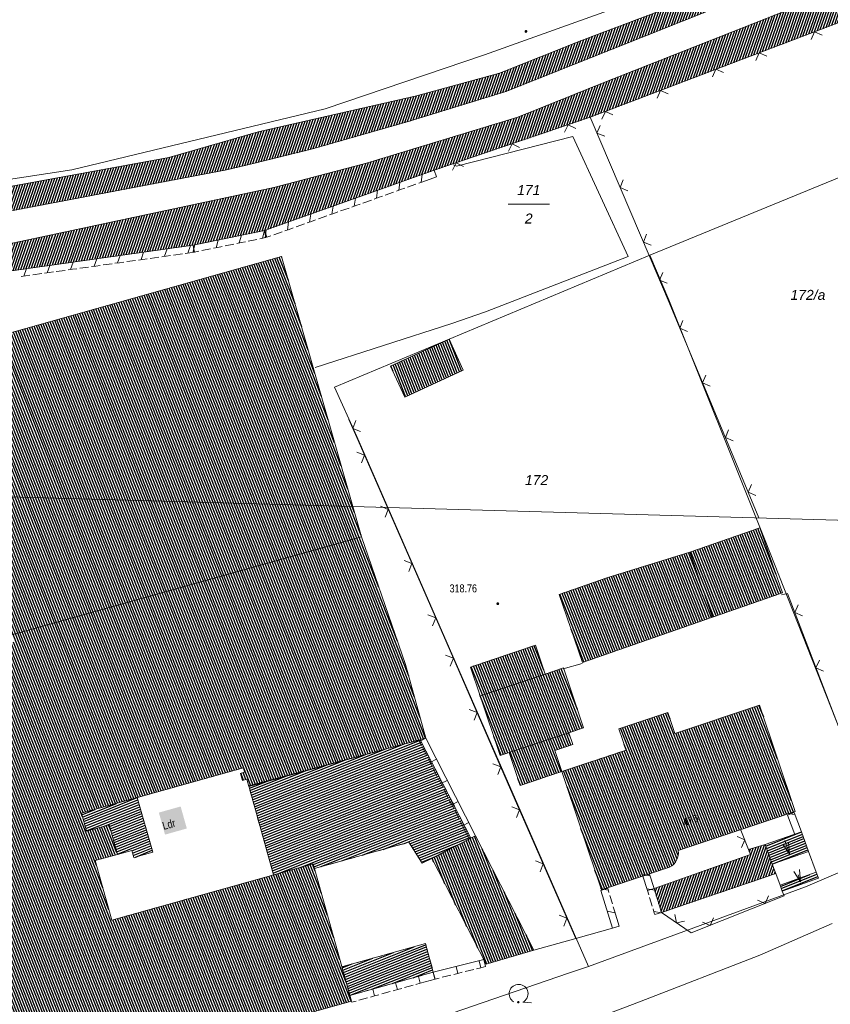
# Model space of a CAD drawing. Header units: metres. Extents: x 345144 to 348639, y 5629211 to 5635235.
# Tile 1009 of 1056: x 347490 to 347558, y 5631406 to 5631489. Entities that reach past the tile are written whole.
import ezdxf
from ezdxf.enums import TextEntityAlignment as Align

# ---------------------------------------------------------------- set-up
doc = ezdxf.new("R2010")
doc.units = ezdxf.units.M
doc.header["$MEASUREMENT"] = 0
doc.linetypes.add('4_4', pattern=[1.4, 0.7, -0.7])
for name, color, linetype in [('011 Gebäude', 7, 'Continuous'), ('011 Gebäude Ausg.', 7, 'Continuous'), ('028 Geländeform', 7, 'Continuous'), ('028 Geländeform Ausg.', 7, 'Continuous'), ('081-083 Topographie', 7, 'Continuous'), ('AX Flurstück', 7, 'Continuous'), ('AX Gebäude', 7, 'Continuous'), ('Blatt', 7, 'Continuous'), ('Definitionslinie', 7, 'Continuous'), ('Präsentationsobjekt -Text (punktförmig)', 7, 'Continuous'), ('TEXT', 7, 'Continuous')]:
    doc.layers.add(name, color=color, linetype=linetype)
doc.styles.add('ARIAL', font='arial.ttf', dxfattribs={"height": 1})
doc.styles.add('ARIALIT', font='ariali.ttf', dxfattribs={"height": 1})
pattern_1 = [(201.882352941, (0, 0), (0.074540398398, -0.185590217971), [])]
pattern_2 = [(250.9552151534, (0, 0), (0.1890527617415, -0.065261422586), [])]
pattern_3 = [(111.5294117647, (0, 0), (-0.186045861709, -0.07339575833), [])]

# ---------------------------------------------------------------- blocks, each defined once
blk = doc.blocks.new('alk_043x_nrw')
h = blk.add_hatch(color=7)
edge = h.paths.add_edge_path(flags=0)
edge.add_arc((0, 0), 1, 180, 360, ccw=False)
edge.add_arc((0, 0), 1, 0, 180, ccw=False)
blk = doc.blocks.new('alk_7100_nrwx2')
at = {"true_color": 0x2e2e2e}
h = blk.add_hatch(color=250, dxfattribs=at)
edge = h.paths.add_edge_path(flags=0)
edge.add_arc((0.024073, -0.597267), 0.057254, 180, 360, ccw=False)
edge.add_arc((0.024073, -0.597267), 0.057255, 0, 180, ccw=False)
at = {"color": 250, "lineweight": 5, "true_color": 0x2e2e2e, "flags": 128}
blk.add_lwpolyline([(0.349382, -0.597267), (1, -0.597267)], dxfattribs=at)
at = {"color": 250, "lineweight": 5, "true_color": 0x2e2e2e}
for centre, radius, start, end in [((0.024073, 0.012362), 0.690995, -61.91481688, -118.08518312), ((0.024073, -0.597267), 0.057255, 0, 180), ((0.024073, -0.597267), 0.057254, 180, 0)]:
    blk.add_arc(centre, radius, start, end, dxfattribs=at)

msp = doc.modelspace()

# ---------------------------------------------------------------- hatches: boundary and pattern name
at = {"layer": '011 Gebäude', "true_color": 0x8f8f8f}
h = msp.add_hatch(dxfattribs=at)
h.set_pattern_fill('_USER', color=252, scale=0.2, angle=201.88235294, style=0, pattern_type=0)
h.set_pattern_definition(pattern_1)
h.paths.add_polyline_path([(347527.77, 5631420.098), (347524.456, 5631418.386), (347524.456, 5631418.386), (347523.65, 5631417.97), (347523.65, 5631417.97), (347522.537, 5631419.745), (347522.537, 5631419.745), (347514.573, 5631417.533), (347514.573, 5631417.533), (347514.461, 5631417.934), (347514.461, 5631417.934), (347511.106, 5631416.994), (347511.106, 5631416.994), (347509.001, 5631424.506), (347509.001, 5631424.506), (347523.479, 5631428.408), (347523.479, 5631428.408)], flags=0)
h = msp.add_hatch(dxfattribs=at)
h.set_pattern_fill('_USER', color=252, scale=0.2, angle=201.88235294, style=0, pattern_type=0)
h.set_pattern_definition(pattern_1)
h.paths.add_polyline_path([(347499.595, 5631423.525), (347500.906, 5631418.901), (347500.906, 5631418.901), (347499.302, 5631418.452), (347499.302, 5631418.452), (347499.131, 5631419.064), (347499.131, 5631419.064), (347497.918, 5631418.724), (347497.918, 5631418.724), (347497.216, 5631421.23), (347497.216, 5631421.23), (347495.298, 5631420.693), (347495.298, 5631420.693), (347494.877, 5631422.192), (347494.877, 5631422.192)], flags=0)
h = msp.add_hatch(dxfattribs=at)
h.set_pattern_fill('_USER', color=252, scale=0.2, angle=201.88235294, style=0, pattern_type=0)
h.set_pattern_definition(pattern_1)
h.paths.add_polyline_path([(347556.274, 5631418.956), (347553.206, 5631417.893), (347553.206, 5631417.893), (347552.627, 5631419.563), (347552.627, 5631419.563), (347555.696, 5631420.626), (347555.696, 5631420.626)], flags=0)
h = msp.add_hatch(dxfattribs=at)
h.set_pattern_fill('_USER', color=252, scale=0.2, angle=201.88235294, style=0, pattern_type=0)
h.set_pattern_definition(pattern_1)
h.paths.add_polyline_path([(347553.878, 5631416.118), (347556.934, 5631417.212), (347556.934, 5631417.212), (347557.114, 5631416.709), (347557.114, 5631416.709), (347554.058, 5631415.616), (347554.058, 5631415.616)], flags=0)
h = msp.add_hatch(dxfattribs=at)
h.set_pattern_fill('_USER', color=252, scale=0.2, angle=201.88235294, style=0, pattern_type=0)
h.set_pattern_definition(pattern_1)
h.paths.add_polyline_path([(347516.879, 5631409.23), (347523.921, 5631411.186), (347523.921, 5631411.186), (347524.591, 5631408.776), (347524.591, 5631408.776), (347517.549, 5631406.82), (347517.549, 5631406.82)], flags=0)
at = {"layer": '028 Geländeform', "true_color": 0xb27500}
h = msp.add_hatch(dxfattribs=at)
h.set_pattern_fill('_USER', color=44, scale=0.2, angle=250.95521515, style=0, pattern_type=0)
h.set_pattern_definition(pattern_2)
h.paths.add_polyline_path([(347557.221, 5631493.715), (347530.721, 5631483.127), (347530.721, 5631483.127), (347522.395, 5631480.579), (347522.395, 5631480.579), (347514.386, 5631478.293), (347514.386, 5631478.293), (347509.261, 5631477.041), (347509.261, 5631477.041), (347507.138, 5631476.522), (347507.138, 5631476.522), (347471.346, 5631469.719), (347471.346, 5631469.719), (347469.64, 5631469.395), (347469.64, 5631469.395), (347469.137, 5631471.289), (347469.137, 5631471.289), (347469.074, 5631471.524), (347469.074, 5631471.524), (347469.407, 5631471.585), (347469.407, 5631471.585), (347469.5, 5631471.601), (347469.5, 5631471.601), (347484.179, 5631474.268), (347484.179, 5631474.268), (347484.187, 5631474.27), (347484.187, 5631474.27), (347502.245, 5631477.551), (347502.245, 5631477.551), (347509.811, 5631479.728), (347509.811, 5631479.728), (347523.176, 5631482.774), (347523.176, 5631482.774), (347530.177, 5631484.673), (347530.177, 5631484.673), (347537.115, 5631487.451), (347537.115, 5631487.451), (347551.074, 5631492.727), (347551.074, 5631492.727), (347556.668, 5631495.043), (347556.668, 5631495.043), (347571.092, 5631501.014), (347571.092, 5631501.014), (347571.739, 5631499.678), (347571.739, 5631499.678)], flags=0)
h = msp.add_hatch(dxfattribs=at)
h.set_pattern_fill('_USER', color=44, scale=0.2, angle=250.95521515, style=0, pattern_type=0)
h.set_pattern_definition(pattern_2)
h.paths.add_polyline_path([(347567.265, 5631492.63), (347559.15, 5631489.079), (347559.15, 5631489.079), (347549.737, 5631485.501), (347549.737, 5631485.501), (347537.847, 5631480.954), (347537.847, 5631480.954), (347524.653, 5631476.488), (347524.653, 5631476.488), (347510.326, 5631471.388), (347510.326, 5631471.388), (347504.316, 5631470.166), (347504.316, 5631470.166), (347476.212, 5631466.201), (347476.212, 5631466.201), (347473.559, 5631465.864), (347473.559, 5631465.864), (347470.44, 5631466.039), (347470.44, 5631466.039), (347470.313, 5631466.046), (347470.313, 5631466.046), (347470.251, 5631466.05), (347470.251, 5631466.05), (347470.211, 5631467.302), (347470.211, 5631467.302), (347472.674, 5631467.695), (347472.674, 5631467.695), (347488.771, 5631470.259), (347488.771, 5631470.259), (347511.136, 5631475.038), (347511.136, 5631475.038), (347518.957, 5631477.079), (347518.957, 5631477.079), (347531.721, 5631480.956), (347531.721, 5631480.956), (347538.782, 5631483.81), (347538.782, 5631483.81), (347556.643, 5631490.881), (347556.643, 5631490.881), (347558.145, 5631491.492), (347558.145, 5631491.492), (347572.811, 5631497.465), (347572.811, 5631497.465), (347573.743, 5631495.545), (347573.743, 5631495.545), (347573.418, 5631495.398), (347573.418, 5631495.398)], flags=0)
h = msp.add_hatch(dxfattribs=at)
h.set_pattern_fill('_USER', color=44, scale=0.2, angle=250.95521515, style=0, pattern_type=0)
h.set_pattern_definition(pattern_2)
h.paths.add_polyline_path([(347543.244, 5631415.848), (347551.375, 5631418.72), (347551.375, 5631418.72), (347551.222, 5631419.127), (347551.222, 5631419.127), (347552.627, 5631419.563), (347552.627, 5631419.563), (347553.206, 5631417.893), (347553.206, 5631417.893), (347553.512, 5631417.116), (347553.512, 5631417.116), (347543.866, 5631413.819), (347543.866, 5631413.819)], flags=0)
at = {"layer": 'AX Gebäude', "true_color": 0x4f4f4f}
h = msp.add_hatch(dxfattribs=at)
h.set_pattern_fill('_USER', color=251, scale=0.2, angle=111.52941176, style=0, pattern_type=0)
h.set_pattern_definition(pattern_3)
h.paths.add_polyline_path([(347482.359, 5631460.916), (347511.784, 5631469.197), (347518.518, 5631445.538), (347488.992, 5631437.251)], flags=0)
h = msp.add_hatch(dxfattribs=at)
h.set_pattern_fill('_USER', color=251, scale=0.2, angle=111.52941176, style=0, pattern_type=0)
h.set_pattern_definition(pattern_3)
h.paths.add_polyline_path([(347520.983, 5631459.952), (347525.931, 5631462.219), (347527.128, 5631459.606), (347522.18, 5631457.339)], flags=0)
h = msp.add_hatch(dxfattribs=at)
h.set_pattern_fill('_USER', color=251, scale=0.2, angle=111.52941176, style=0, pattern_type=0)
h.set_pattern_definition(pattern_3)
h.paths.add_polyline_path([(347546.267, 5631444.235), (347552.174, 5631446.287), (347554.08, 5631440.8), (347548.173, 5631438.748)], flags=0)
h = msp.add_hatch(dxfattribs=at)
h.set_pattern_fill('_USER', color=251, scale=0.2, angle=111.52941176, style=0, pattern_type=0)
h.set_pattern_definition(pattern_3)
h.paths.add_polyline_path([(347488.992, 5631437.251), (347518.518, 5631445.538), (347522.255, 5631434.769), (347523.953, 5631428.536), (347509.011, 5631424.465), (347508.845, 5631425.074), (347508.48, 5631424.974), (347508.318, 5631425.564), (347508.656, 5631425.658), (347508.551, 5631426.037), (347494.871, 5631422.215), (347495.296, 5631420.693), (347497.216, 5631421.23), (347497.917, 5631418.724), (347496.038, 5631418.199), (347497.443, 5631413.172), (347514.445, 5631417.924), (347517.687, 5631406.326), (347506.433, 5631403.181), (347506.525, 5631402.852), (347502.672, 5631401.782), (347502.633, 5631401.925), (347488.2, 5631398.037), (347478.612, 5631433.63), (347489.188, 5631436.653)], flags=0)
h = msp.add_hatch(dxfattribs=at)
h.set_pattern_fill('_USER', color=251, scale=0.2, angle=111.52941176, style=0, pattern_type=0)
h.set_pattern_definition(pattern_3)
h.paths.add_polyline_path([(347548.173, 5631438.748), (347537.2, 5631434.936), (347535.207, 5631440.672), (347539.244, 5631442.074), (347546.267, 5631444.235)], flags=0)
h = msp.add_hatch(dxfattribs=at)
h.set_pattern_fill('_USER', color=251, scale=0.2, angle=111.52941176, style=0, pattern_type=0)
h.set_pattern_definition(pattern_3)
h.paths.add_polyline_path([(347528.547, 5631432.119), (347527.738, 5631434.544), (347533.236, 5631436.378), (347534.045, 5631433.953)], flags=0)
h = msp.add_hatch(dxfattribs=at)
h.set_pattern_fill('_USER', color=251, scale=0.2, angle=111.52941176, style=0, pattern_type=0)
h.set_pattern_definition(pattern_3)
h.paths.add_polyline_path([(347528.547, 5631432.119), (347534.045, 5631433.953), (347535.582, 5631434.466), (347537.269, 5631429.408), (347536.037, 5631428.998), (347531.009, 5631427.321), (347530.234, 5631427.062)], flags=0)
h = msp.add_hatch(dxfattribs=at)
h.set_pattern_fill('_USER', color=251, scale=0.2, angle=111.52941176, style=0, pattern_type=0)
h.set_pattern_definition(pattern_3)
edge = h.paths.add_edge_path(flags=0)
edge.add_arc((347543.986, 5631418.831), 1.300909, -64.36058216, 9.78091039, ccw=False)
edge.add_line((347544.549, 5631417.658), (347538.786, 5631415.736))
edge.add_line((347538.786, 5631415.736), (347535.454, 5631425.728))
edge.add_line((347535.454, 5631425.728), (347540.869, 5631427.534))
edge.add_line((347540.869, 5631427.534), (347540.271, 5631429.329))
edge.add_line((347540.271, 5631429.329), (347544.41, 5631430.709))
edge.add_line((347544.41, 5631430.709), (347545.001, 5631428.936))
edge.add_line((347545.001, 5631428.936), (347552.151, 5631431.32))
edge.add_line((347552.151, 5631431.32), (347555.144, 5631422.345))
edge.add_line((347555.144, 5631422.345), (347545.268, 5631419.052))
h = msp.add_hatch(dxfattribs=at)
h.set_pattern_fill('_USER', color=251, scale=0.2, angle=111.52941176, style=0, pattern_type=0)
h.set_pattern_definition(pattern_3)
h.paths.add_polyline_path([(347531.009, 5631427.321), (347536.037, 5631428.998), (347536.368, 5631428.006), (347534.862, 5631427.504), (347535.454, 5631425.728), (347531.932, 5631424.553)], flags=0)
h = msp.add_hatch(dxfattribs=at)
h.set_pattern_fill('_USER', color=251, scale=0.2, angle=111.52941176, style=0, pattern_type=0)
h.set_pattern_definition(pattern_3)
h.paths.add_polyline_path([(347528.146, 5631420.285), (347533.093, 5631410.643), (347529.06, 5631409.441), (347524.465, 5631418.396)], flags=0)
at = {"layer": 'TEXT', "true_color": 0xfeffff}
msp.add_hatch(color=7, dxfattribs=at).paths.add_polyline_path([(347501.937887, 5631420.392388), (347503.777823, 5631420.908678), (347503.255861, 5631422.768833), (347501.415924, 5631422.252544)], flags=0)

# ---------------------------------------------------------------- linework, layer by layer
at = {"layer": '011 Gebäude', "color": 251, "linetype": 'Continuous', "lineweight": 13, "true_color": 0x4f4f4f, "flags": 128}
for points in [[(347527.77, 5631420.098), (347524.456, 5631418.386), (347524.456, 5631418.386), (347523.65, 5631417.97), (347523.65, 5631417.97), (347522.537, 5631419.745), (347522.537, 5631419.745), (347514.573, 5631417.533), (347514.573, 5631417.533), (347514.461, 5631417.934), (347514.461, 5631417.934), (347511.106, 5631416.994), (347511.106, 5631416.994), (347509.001, 5631424.506), (347509.001, 5631424.506), (347523.479, 5631428.408), (347523.479, 5631428.408), (347527.77, 5631420.098)], [(347499.595, 5631423.525), (347500.906, 5631418.901), (347500.906, 5631418.901), (347499.302, 5631418.452), (347499.302, 5631418.452), (347499.131, 5631419.064), (347499.131, 5631419.064), (347497.918, 5631418.724), (347497.918, 5631418.724), (347497.216, 5631421.23), (347497.216, 5631421.23), (347495.298, 5631420.693), (347495.298, 5631420.693), (347494.877, 5631422.192), (347494.877, 5631422.192), (347499.595, 5631423.525)], [(347556.274, 5631418.956), (347553.206, 5631417.893), (347553.206, 5631417.893), (347552.627, 5631419.563), (347552.627, 5631419.563), (347555.696, 5631420.626), (347555.696, 5631420.626), (347556.274, 5631418.956)], [(347553.878, 5631416.118), (347556.934, 5631417.212), (347556.934, 5631417.212), (347557.114, 5631416.709), (347557.114, 5631416.709), (347554.058, 5631415.616), (347554.058, 5631415.616), (347553.878, 5631416.118)], [(347516.879, 5631409.23), (347523.921, 5631411.186), (347523.921, 5631411.186), (347524.591, 5631408.776), (347524.591, 5631408.776), (347517.549, 5631406.82), (347517.549, 5631406.82), (347516.879, 5631409.23)]]:
    msp.add_lwpolyline(points, dxfattribs=at)
at = {"layer": '011 Gebäude Ausg.', "color": 5, "linetype": 'Continuous', "lineweight": 5, "true_color": 0x0000ff, "flags": 128}
for points in [[(347554.673, 5631418.731), (347554.278, 5631419.904)], [(347554.116938, 5631419.598926), (347554.673, 5631418.731), (347554.590792, 5631419.758493)], [(347555.044148, 5631417.287338), (347555.598, 5631416.418), (347555.518407, 5631417.445699)], [(347555.598, 5631416.418), (347555.406, 5631416.993)]]:
    msp.add_lwpolyline(points, dxfattribs=at)
at = {"layer": '081-083 Topographie', "color": 7, "linetype": 'Continuous', "lineweight": 5, "flags": 128}
for points in [[(347537.847, 5631480.954), (347549.737, 5631485.501), (347549.737, 5631485.501), (347559.15, 5631489.079)], [(347524.653, 5631476.488), (347537.847, 5631480.954)], [(347537.847, 5631480.954), (347542.898, 5631469.088), (347542.898, 5631469.088), (347544.5, 5631465.318), (347544.5, 5631465.318), (347552.087, 5631447.139)], [(347526.3, 5631476.936), (347526.558, 5631476.841), (347526.558, 5631476.841), (347536.37, 5631479.331), (347536.37, 5631479.331), (347541.051, 5631469.203), (347541.051, 5631469.203), (347529.011, 5631464.529), (347529.011, 5631464.529), (347526.15, 5631463.559), (347526.15, 5631463.559), (347514.605, 5631459.844)], [(347517.468, 5631455.454), (347518.132, 5631453.933), (347518.132, 5631453.933), (347525.451, 5631437.191), (347525.451, 5631437.191), (347531.124, 5631424.213), (347531.124, 5631424.213), (347536.632, 5631411.613)], [(347554.002, 5631440.632), (347554.496, 5631440.758), (347554.496, 5631440.758), (347562.904, 5631418.884), (347562.904, 5631418.884), (347564.974, 5631419.904), (347564.974, 5631419.904), (347570.711, 5631423.431), (347570.711, 5631423.431), (347579.213, 5631428.282)], [(347535.548, 5631434.382), (347537.156, 5631434.83)], [(347523.952, 5631428.536), (347528.156, 5631420.296)], [(347550.576, 5631420.769), (347551.222, 5631419.127)], [(347556.274, 5631418.956), (347556.934, 5631417.212)], [(347553.206, 5631417.893), (347553.512, 5631417.116), (347553.512, 5631417.116), (347553.878, 5631416.118)], [(347543.866, 5631413.819), (347546.382, 5631412.094), (347546.382, 5631412.094), (347554.225, 5631415.211), (347554.225, 5631415.211), (347554.058, 5631415.616)], [(347533.092, 5631410.643), (347536.632, 5631411.613), (347536.632, 5631411.613), (347539.717, 5631412.486)], [(347517.549, 5631406.82), (347524.591, 5631408.776), (347524.591, 5631408.776), (347528.85, 5631409.835)]]:
    msp.add_lwpolyline(points, dxfattribs=at)
at = {"layer": 'AX Flurstück', "color": 8, "linetype": 'Continuous', "lineweight": 13, "true_color": 0x808080, "flags": 128}
for points in [[(347569.62, 5631583.405), (347555.667, 5631576.252), (347541.212, 5631564.879), (347535.226, 5631555.98), (347530.174, 5631545.576), (347542.853, 5631526.38), (347553.641, 5631512.787), (347554.402, 5631511.892), (347555.009, 5631510.834), (347555.775, 5631497.099), (347554.012, 5631495.242), (347528.91, 5631486.217), (347515.47, 5631481.676), (347494.08, 5631476.52), (347470.66, 5631472.959), (347468.617, 5631472.612), (347461.895, 5631496.28), (347457.184, 5631519.312), (347456.602, 5631542.623), (347478.246, 5631543.793), (347497.848, 5631544.633), (347496.911, 5631572.819), (347495.884, 5631598.028), (347511.567, 5631597.351)], [(347518.144, 5631454.016), (347537.69, 5631409.258), (347536.016, 5631408.683), (347503.747, 5631397.602), (347489.476, 5631393.302), (347477.037, 5631439.478), (347476.42, 5631441.167), (347468.617, 5631472.612), (347470.66, 5631472.959), (347494.08, 5631476.52), (347515.47, 5631481.676), (347528.91, 5631486.217), (347554.012, 5631495.242), (347555.775, 5631497.099), (347563.886, 5631477.934), (347542.876, 5631469.314), (347516.245, 5631458.163), (347518.144, 5631454.016)], [(347542.876, 5631469.314), (347563.886, 5631477.934), (347564.713, 5631475.98), (347572.089, 5631457.592), (347583.021, 5631430.342), (347573.807, 5631424.557), (347565.068, 5631419.989), (347562.99, 5631418.963), (347552.624, 5631445.222), (347544.494, 5631465.541), (347542.876, 5631469.314)], [(347556.036, 5631415.991), (347537.69, 5631409.258), (347518.144, 5631454.016), (347516.245, 5631458.163), (347542.876, 5631469.314), (347544.494, 5631465.541), (347552.624, 5631445.222), (347562.99, 5631418.963), (347561.888, 5631418.492), (347556.036, 5631415.991)], [(347503.747, 5631397.602), (347536.016, 5631408.683), (347537.69, 5631409.258), (347556.036, 5631415.991), (347561.888, 5631418.492)]]:
    msp.add_lwpolyline(points, dxfattribs=at)
at = {"layer": 'AX Gebäude', "color": 7, "linetype": 'Continuous', "lineweight": 5, "flags": 128}
for points in [[(347482.359, 5631460.916), (347511.784, 5631469.197), (347518.518, 5631445.538), (347488.992, 5631437.251), (347482.359, 5631460.916)], [(347520.983, 5631459.952), (347525.931, 5631462.219), (347527.128, 5631459.606), (347522.18, 5631457.339), (347520.983, 5631459.952)], [(347546.267, 5631444.235), (347552.174, 5631446.287), (347554.08, 5631440.8), (347548.173, 5631438.748), (347546.267, 5631444.235)], [(347488.992, 5631437.251), (347518.518, 5631445.538), (347522.255, 5631434.769), (347523.953, 5631428.536), (347509.011, 5631424.465), (347508.845, 5631425.074), (347508.48, 5631424.974), (347508.318, 5631425.564), (347508.656, 5631425.658), (347508.551, 5631426.037), (347494.871, 5631422.215), (347495.296, 5631420.693), (347497.216, 5631421.23), (347497.917, 5631418.724), (347496.038, 5631418.199), (347497.443, 5631413.172), (347514.445, 5631417.924), (347517.687, 5631406.326), (347506.433, 5631403.181)], [(347548.173, 5631438.748), (347537.2, 5631434.936), (347535.207, 5631440.672), (347539.244, 5631442.074), (347546.267, 5631444.235), (347548.173, 5631438.748)], [(347528.547, 5631432.119), (347527.738, 5631434.544), (347533.236, 5631436.378), (347534.045, 5631433.953), (347528.547, 5631432.119)], [(347528.547, 5631432.119), (347534.045, 5631433.953), (347535.582, 5631434.466), (347537.269, 5631429.408), (347536.037, 5631428.998), (347531.009, 5631427.321), (347530.234, 5631427.062), (347528.547, 5631432.119)], [(347544.549, 5631417.658), (347538.786, 5631415.736), (347535.454, 5631425.728), (347540.869, 5631427.534), (347540.271, 5631429.329), (347544.41, 5631430.709), (347545.001, 5631428.936), (347552.151, 5631431.32), (347555.144, 5631422.345), (347545.268, 5631419.052)], [(347531.009, 5631427.321), (347536.037, 5631428.998), (347536.368, 5631428.006), (347534.862, 5631427.504), (347535.454, 5631425.728), (347531.932, 5631424.553), (347531.009, 5631427.321)], [(347528.146, 5631420.285), (347533.093, 5631410.643), (347529.06, 5631409.441), (347524.465, 5631418.396), (347528.146, 5631420.285)]]:
    msp.add_lwpolyline(points, dxfattribs=at)
at = {"layer": 'AX Gebäude', "color": 7, "linetype": 'Continuous', "lineweight": 5}
msp.add_arc((347543.986, 5631418.831), 1.300909, -64.36058216, 9.78091039, dxfattribs=at)
at = {"layer": 'Blatt', "color": 205, "linetype": 'Continuous', "lineweight": 5, "true_color": 0x873099, "flags": 128}
for points in [[(347388.783, 5631451.723), (347395.821, 5631701.597), (347895.58, 5631687.521), (347888.543, 5631437.647), (347388.783, 5631451.723)], [(347381.745, 5631201.846), (347388.783, 5631451.723), (347888.543, 5631437.647), (347881.503, 5631187.771), (347381.745, 5631201.846)]]:
    msp.add_lwpolyline(points, dxfattribs=at)
at = {"layer": 'Definitionslinie', "color": 44, "linetype": 'Continuous', "lineweight": 5, "true_color": 0xb27500, "flags": 128}
for points in [[(347530.721, 5631483.127), (347557.221, 5631493.715)], [(347537.115, 5631487.451), (347551.074, 5631492.727)], [(347538.782, 5631483.81), (347556.643, 5631490.881)], [(347549.737, 5631485.501), (347559.15, 5631489.079)], [(347530.177, 5631484.673), (347537.115, 5631487.451)], [(347537.847, 5631480.954), (347549.737, 5631485.501)], [(347523.176, 5631482.774), (347530.177, 5631484.673)], [(347522.395, 5631480.579), (347530.721, 5631483.127)], [(347531.721, 5631480.956), (347538.782, 5631483.81)], [(347509.811, 5631479.728), (347523.176, 5631482.774)], [(347518.957, 5631477.079), (347531.721, 5631480.956)], [(347524.653, 5631476.488), (347537.847, 5631480.954)], [(347514.386, 5631478.293), (347522.395, 5631480.579)], [(347502.245, 5631477.551), (347509.811, 5631479.728)], [(347509.261, 5631477.041), (347514.386, 5631478.293)], [(347469.074, 5631471.524), (347469.407, 5631471.585), (347469.407, 5631471.585), (347469.5, 5631471.601), (347469.5, 5631471.601), (347484.179, 5631474.268), (347484.179, 5631474.268), (347484.187, 5631474.27), (347484.187, 5631474.27), (347502.245, 5631477.551)], [(347471.346, 5631469.719), (347507.138, 5631476.522)], [(347507.138, 5631476.522), (347509.261, 5631477.041)], [(347510.326, 5631471.388), (347524.653, 5631476.488)], [(347510.326, 5631471.388), (347524.653, 5631476.488)], [(347511.136, 5631475.038), (347518.957, 5631477.079)], [(347524.854, 5631475.923), (347524.653, 5631476.488)], [(347524.854, 5631475.923), (347524.653, 5631476.488)], [(347523.572, 5631475.466), (347523.66, 5631476.134)], [(347523.572, 5631475.466), (347523.66, 5631476.134)], [(347523.716, 5631475.518), (347524.854, 5631475.923)], [(347523.716, 5631475.518), (347524.854, 5631475.923)], [(347488.771, 5631470.259), (347511.136, 5631475.038)], [(347519.804, 5631474.125), (347519.892, 5631474.793)], [(347519.804, 5631474.125), (347519.892, 5631474.793)], [(347521.479, 5631474.722), (347521.832, 5631474.847)], [(347521.479, 5631474.722), (347521.832, 5631474.847)], [(347521.688, 5631474.795), (347521.776, 5631475.463)], [(347521.688, 5631474.795), (347521.776, 5631475.463)], [(347521.832, 5631474.847), (347522.185, 5631474.973)], [(347521.832, 5631474.847), (347522.185, 5631474.973)], [(347522.421, 5631475.057), (347523.127, 5631475.308)], [(347522.421, 5631475.057), (347523.127, 5631475.308)], [(347523.363, 5631475.392), (347523.716, 5631475.518)], [(347523.363, 5631475.392), (347523.716, 5631475.518)], [(347517.92, 5631473.454), (347518.008, 5631474.122)], [(347517.92, 5631473.454), (347518.008, 5631474.122)], [(347518.653, 5631473.715), (347519.359, 5631473.967)], [(347518.653, 5631473.715), (347519.359, 5631473.967)], [(347519.595, 5631474.051), (347519.948, 5631474.177)], [(347519.595, 5631474.051), (347519.948, 5631474.177)], [(347519.948, 5631474.177), (347520.301, 5631474.302)], [(347519.948, 5631474.177), (347520.301, 5631474.302)], [(347520.537, 5631474.386), (347521.243, 5631474.638)], [(347520.537, 5631474.386), (347521.243, 5631474.638)], [(347516.036, 5631472.783), (347516.124, 5631473.451)], [(347516.036, 5631472.783), (347516.124, 5631473.451)], [(347516.768, 5631473.045), (347517.475, 5631473.296)], [(347516.768, 5631473.045), (347517.475, 5631473.296)], [(347517.71, 5631473.38), (347518.064, 5631473.506)], [(347517.71, 5631473.38), (347518.064, 5631473.506)], [(347518.064, 5631473.506), (347518.417, 5631473.632)], [(347518.064, 5631473.506), (347518.417, 5631473.632)], [(347514.151, 5631472.112), (347514.239, 5631472.78)], [(347514.151, 5631472.112), (347514.239, 5631472.78)], [(347514.295, 5631472.164), (347514.649, 5631472.29)], [(347514.295, 5631472.164), (347514.649, 5631472.29)], [(347514.884, 5631472.374), (347515.591, 5631472.626)], [(347514.884, 5631472.374), (347515.591, 5631472.626)], [(347515.826, 5631472.709), (347516.18, 5631472.835)], [(347515.826, 5631472.709), (347516.18, 5631472.835)], [(347516.18, 5631472.835), (347516.533, 5631472.961)], [(347516.18, 5631472.835), (347516.533, 5631472.961)], [(347512.058, 5631471.368), (347512.411, 5631471.494)], [(347512.058, 5631471.368), (347512.411, 5631471.494)], [(347512.267, 5631471.442), (347512.355, 5631472.11)], [(347512.267, 5631471.442), (347512.355, 5631472.11)], [(347512.411, 5631471.494), (347512.764, 5631471.619)], [(347512.411, 5631471.494), (347512.764, 5631471.619)], [(347513, 5631471.703), (347513.707, 5631471.955)], [(347513, 5631471.703), (347513.707, 5631471.955)], [(347513.942, 5631472.039), (347514.295, 5631472.164)], [(347513.942, 5631472.039), (347514.295, 5631472.164)], [(347504.316, 5631470.166), (347510.326, 5631471.388)], [(347504.316, 5631470.166), (347510.326, 5631471.388)], [(347508.206, 5631470.345), (347508.386, 5631470.993)], [(347508.206, 5631470.345), (347508.386, 5631470.993)], [(347508.968, 5631470.5), (347509.703, 5631470.649)], [(347508.968, 5631470.5), (347509.703, 5631470.649)], [(347509.948, 5631470.699), (347510.316, 5631470.774)], [(347509.948, 5631470.699), (347510.316, 5631470.774)], [(347510.165, 5631470.744), (347510.345, 5631471.392)], [(347510.165, 5631470.744), (347510.345, 5631471.392)], [(347510.316, 5631470.774), (347510.446, 5631470.8)], [(347510.316, 5631470.774), (347510.446, 5631470.8)], [(347510.527, 5631470.823), (347510.326, 5631471.388)], [(347510.527, 5631470.823), (347510.326, 5631471.388)], [(347510.446, 5631470.8), (347510.326, 5631471.388)], [(347510.446, 5631470.8), (347510.326, 5631471.388)], [(347510.383, 5631470.771), (347510.471, 5631471.439)], [(347510.383, 5631470.771), (347510.471, 5631471.439)], [(347510.527, 5631470.823), (347510.88, 5631470.949)], [(347510.527, 5631470.823), (347510.88, 5631470.949)], [(347511.116, 5631471.033), (347511.822, 5631471.284)], [(347511.116, 5631471.033), (347511.822, 5631471.284)], [(347476.212, 5631466.201), (347504.316, 5631470.166)], [(347476.212, 5631466.201), (347504.316, 5631470.166)], [(347501.889, 5631469.218), (347502.109, 5631469.854)], [(347501.889, 5631469.218), (347502.109, 5631469.854)], [(347503.869, 5631469.498), (347504.089, 5631470.134)], [(347503.869, 5631469.498), (347504.089, 5631470.134)], [(347504.286, 5631469.548), (347504.466, 5631470.196)], [(347504.286, 5631469.548), (347504.466, 5631470.196)], [(347504.4, 5631469.572), (347504.316, 5631470.166)], [(347504.4, 5631469.572), (347504.316, 5631470.166)], [(347504.436, 5631469.578), (347504.316, 5631470.166)], [(347504.436, 5631469.578), (347504.316, 5631470.166)], [(347505.048, 5631469.703), (347505.783, 5631469.852)], [(347505.048, 5631469.703), (347505.783, 5631469.852)], [(347506.028, 5631469.902), (347506.396, 5631469.977)], [(347506.028, 5631469.902), (347506.396, 5631469.977)], [(347506.246, 5631469.947), (347506.426, 5631470.595)], [(347506.246, 5631469.947), (347506.426, 5631470.595)], [(347506.396, 5631469.977), (347506.763, 5631470.051)], [(347506.396, 5631469.977), (347506.763, 5631470.051)], [(347507.008, 5631470.101), (347507.743, 5631470.25)], [(347507.008, 5631470.101), (347507.743, 5631470.25)], [(347507.988, 5631470.3), (347508.356, 5631470.375)], [(347507.988, 5631470.3), (347508.356, 5631470.375)], [(347508.356, 5631470.375), (347508.723, 5631470.45)], [(347508.356, 5631470.375), (347508.723, 5631470.45)], [(347495.948, 5631468.38), (347496.168, 5631469.016)], [(347495.948, 5631468.38), (347496.168, 5631469.016)], [(347497.928, 5631468.659), (347498.148, 5631469.295)], [(347497.928, 5631468.659), (347498.148, 5631469.295)], [(347499.689, 5631468.907), (347500.061, 5631468.96)], [(347499.689, 5631468.907), (347500.061, 5631468.96)], [(347499.909, 5631468.939), (347500.129, 5631469.575)], [(347499.909, 5631468.939), (347500.129, 5631469.575)], [(347500.061, 5631468.96), (347500.432, 5631469.012)], [(347500.061, 5631468.96), (347500.432, 5631469.012)], [(347500.68, 5631469.047), (347501.422, 5631469.152)], [(347500.68, 5631469.047), (347501.422, 5631469.152)], [(347501.67, 5631469.187), (347502.041, 5631469.239)], [(347501.67, 5631469.187), (347502.041, 5631469.239)], [(347502.041, 5631469.239), (347502.412, 5631469.292)], [(347502.041, 5631469.239), (347502.412, 5631469.292)], [(347502.66, 5631469.327), (347503.403, 5631469.431)], [(347502.66, 5631469.327), (347503.403, 5631469.431)], [(347503.65, 5631469.466), (347504.021, 5631469.519)], [(347503.65, 5631469.466), (347504.021, 5631469.519)], [(347504.021, 5631469.519), (347504.4, 5631469.572)], [(347504.021, 5631469.519), (347504.4, 5631469.572)], [(347504.436, 5631469.578), (347504.803, 5631469.653)], [(347504.436, 5631469.578), (347504.803, 5631469.653)], [(347490.007, 5631467.542), (347490.227, 5631468.178)], [(347490.007, 5631467.542), (347490.227, 5631468.178)], [(347491.987, 5631467.821), (347492.207, 5631468.457)], [(347491.987, 5631467.821), (347492.207, 5631468.457)], [(347493.748, 5631468.069), (347494.119, 5631468.122)], [(347493.748, 5631468.069), (347494.119, 5631468.122)], [(347493.967, 5631468.101), (347494.187, 5631468.737)], [(347493.967, 5631468.101), (347494.187, 5631468.737)], [(347494.119, 5631468.122), (347494.491, 5631468.174)], [(347494.119, 5631468.122), (347494.491, 5631468.174)], [(347494.738, 5631468.209), (347495.481, 5631468.314)], [(347494.738, 5631468.209), (347495.481, 5631468.314)], [(347495.729, 5631468.349), (347496.1, 5631468.401)], [(347495.729, 5631468.349), (347496.1, 5631468.401)], [(347496.1, 5631468.401), (347496.471, 5631468.453)], [(347496.1, 5631468.401), (347496.471, 5631468.453)], [(347496.719, 5631468.488), (347497.461, 5631468.593)], [(347496.719, 5631468.488), (347497.461, 5631468.593)], [(347497.709, 5631468.628), (347498.08, 5631468.68)], [(347497.709, 5631468.628), (347498.08, 5631468.68)], [(347498.08, 5631468.68), (347498.452, 5631468.733)], [(347498.08, 5631468.68), (347498.452, 5631468.733)], [(347498.699, 5631468.768), (347499.442, 5631468.872)], [(347498.699, 5631468.768), (347499.442, 5631468.872)], [(347489.787, 5631467.51), (347490.159, 5631467.563)], [(347489.787, 5631467.51), (347490.159, 5631467.563)], [(347490.159, 5631467.563), (347490.53, 5631467.615)], [(347490.159, 5631467.563), (347490.53, 5631467.615)], [(347490.778, 5631467.65), (347491.52, 5631467.755)], [(347490.778, 5631467.65), (347491.52, 5631467.755)], [(347491.768, 5631467.79), (347492.139, 5631467.842)], [(347491.768, 5631467.79), (347492.139, 5631467.842)], [(347492.139, 5631467.842), (347492.51, 5631467.895)], [(347492.139, 5631467.842), (347492.51, 5631467.895)], [(347492.758, 5631467.93), (347493.501, 5631468.034)], [(347492.758, 5631467.93), (347493.501, 5631468.034)], [(347554.458, 5631422.173), (347555.128, 5631422.103)], [(347554.458, 5631422.173), (347555.128, 5631422.103)], [(347554.513, 5631422.031), (347555.073, 5631422.246)], [(347554.513, 5631422.031), (347555.073, 5631422.246)], [(347554.513, 5631422.031), (347555.136, 5631420.411)], [(347554.513, 5631422.031), (347555.136, 5631420.411)], [(347555.073, 5631422.246), (347555.696, 5631420.626)], [(347555.136, 5631420.411), (347555.696, 5631420.626)], [(347555.136, 5631420.411), (347555.696, 5631420.626)], [(347551.222, 5631419.127), (347552.627, 5631419.563)], [(347551.222, 5631419.127), (347551.375, 5631418.72)], [(347552.627, 5631419.563), (347553.206, 5631417.893)], [(347543.244, 5631415.848), (347551.375, 5631418.72)], [(347553.206, 5631417.893), (347553.512, 5631417.116)], [(347542.232, 5631417.026), (347542.898, 5631416.92)], [(347542.232, 5631417.026), (347542.898, 5631416.92)], [(347542.279, 5631416.88), (347542.85, 5631417.065)], [(347542.279, 5631416.88), (347542.85, 5631417.065)], [(347542.279, 5631416.88), (347542.673, 5631415.663)], [(347542.279, 5631416.88), (347542.673, 5631415.663)], [(347542.85, 5631417.065), (347543.244, 5631415.848)], [(347543.866, 5631413.819), (347553.512, 5631417.116)], [(347538.699, 5631415.832), (347539.363, 5631415.714)], [(347538.699, 5631415.832), (347539.363, 5631415.714)], [(347539.318, 5631415.861), (347538.744, 5631415.686)], [(347539.318, 5631415.861), (347538.744, 5631415.686)], [(347539.318, 5631415.861), (347539.427, 5631415.502)], [(347539.318, 5631415.861), (347539.427, 5631415.502)], [(347542.625, 5631415.818), (347543.289, 5631415.702)], [(347542.625, 5631415.818), (347543.289, 5631415.702)], [(347542.67, 5631415.672), (347543.244, 5631415.848)], [(347542.67, 5631415.672), (347543.244, 5631415.848)], [(347542.673, 5631415.663), (347543.244, 5631415.848)], [(347542.673, 5631415.663), (347543.244, 5631415.848)], [(347543.244, 5631415.848), (347543.866, 5631413.819)], [(347543.244, 5631415.848), (347543.866, 5631413.819)], [(347538.744, 5631415.686), (347539.717, 5631412.486)], [(347539.5, 5631415.263), (347539.718, 5631414.545)], [(347539.5, 5631415.263), (347539.718, 5631414.545)], [(347542.67, 5631415.672), (347542.78, 5631415.313)], [(347542.67, 5631415.672), (347542.78, 5631415.313)], [(347542.853, 5631415.074), (347543.073, 5631414.357)], [(347542.853, 5631415.074), (347543.073, 5631414.357)], [(347539.791, 5631414.306), (347539.9, 5631413.948)], [(347539.791, 5631414.306), (347539.9, 5631413.948)], [(347543.146, 5631414.118), (347543.256, 5631413.76)], [(347543.146, 5631414.118), (347543.256, 5631413.76)], [(347539.281, 5631413.919), (347539.945, 5631413.801)], [(347539.281, 5631413.919), (347539.945, 5631413.801)], [(347539.9, 5631413.948), (347540.291, 5631412.661)], [(347539.9, 5631413.948), (347540.291, 5631412.661)], [(347543.211, 5631413.906), (347543.875, 5631413.79)], [(347543.211, 5631413.906), (347543.875, 5631413.79)], [(347543.256, 5631413.76), (347543.292, 5631413.643)], [(347543.256, 5631413.76), (347543.292, 5631413.643)], [(347543.292, 5631413.643), (347543.866, 5631413.819)], [(347543.292, 5631413.643), (347543.866, 5631413.819)], [(347540.291, 5631412.661), (347539.717, 5631412.486)], [(347540.291, 5631412.661), (347539.717, 5631412.486)]]:
    msp.add_lwpolyline(points, dxfattribs=at)
at = {"layer": 'Definitionslinie', "color": 7, "linetype": 'Continuous', "lineweight": 5, "flags": 128}
for points in [[(347549.737, 5631485.501), (347559.15, 5631489.079)], [(347557.425, 5631487.889), (347556.78, 5631488.178), (347556.491, 5631487.533)], [(347557.425, 5631487.889), (347556.78, 5631488.178), (347556.491, 5631487.533)], [(347552.752, 5631486.112), (347552.107, 5631486.402), (347551.817, 5631485.757)], [(347552.752, 5631486.112), (347552.107, 5631486.402), (347551.817, 5631485.757)], [(347537.847, 5631480.954), (347549.737, 5631485.501)], [(347549.108, 5631484.725), (347548.462, 5631485.013), (347548.174, 5631484.368)], [(347549.108, 5631484.725), (347548.462, 5631485.013), (347548.174, 5631484.368)], [(347544.438, 5631482.939), (347543.792, 5631483.228), (347543.504, 5631482.582)], [(347544.438, 5631482.939), (347543.792, 5631483.228), (347543.504, 5631482.582)], [(347539.767, 5631481.153), (347539.122, 5631481.442), (347538.833, 5631480.796)], [(347539.767, 5631481.153), (347539.122, 5631481.442), (347538.833, 5631480.796)], [(347524.653, 5631476.488), (347537.847, 5631480.954)], [(347537.847, 5631480.954), (347542.898, 5631469.088)], [(347536.62, 5631480.011), (347535.986, 5631480.324), (347535.673, 5631479.69)], [(347536.62, 5631480.011), (347535.986, 5631480.324), (347535.673, 5631479.69)], [(347538.678, 5631480.277), (347538.414, 5631479.622), (347539.07, 5631479.357)], [(347538.678, 5631480.277), (347538.414, 5631479.622), (347539.07, 5631479.357)], [(347526.558, 5631476.841), (347536.37, 5631479.331)], [(347536.37, 5631479.331), (347541.051, 5631469.203)], [(347531.884, 5631478.408), (347531.25, 5631478.721), (347530.937, 5631478.087)], [(347531.884, 5631478.408), (347531.25, 5631478.721), (347530.937, 5631478.087)], [(347527.148, 5631476.805), (347526.514, 5631477.118), (347526.201, 5631476.484)], [(347527.148, 5631476.805), (347526.514, 5631477.118), (347526.201, 5631476.484)], [(347526.3, 5631476.936), (347526.558, 5631476.841)], [(347540.637, 5631475.677), (347540.373, 5631475.021), (347541.028, 5631474.757)], [(347540.637, 5631475.677), (347540.373, 5631475.021), (347541.028, 5631474.757)], [(347542.595, 5631471.076), (347542.331, 5631470.42), (347542.987, 5631470.156)], [(347542.595, 5631471.076), (347542.331, 5631470.42), (347542.987, 5631470.156)], [(347529.011, 5631464.529), (347541.051, 5631469.203)], [(347542.898, 5631469.088), (347544.5, 5631465.318)], [(347543.964, 5631467.859), (347543.699, 5631467.203), (347544.355, 5631466.938)], [(347543.964, 5631467.859), (347543.699, 5631467.203), (347544.355, 5631466.938)], [(347544.5, 5631465.318), (347552.087, 5631447.139)], [(347526.15, 5631463.559), (347529.011, 5631464.529)], [(347514.605, 5631459.844), (347526.15, 5631463.559)], [(347545.674, 5631463.804), (347545.405, 5631463.15), (347546.059, 5631462.881)], [(347545.674, 5631463.804), (347545.405, 5631463.15), (347546.059, 5631462.881)], [(347547.599, 5631459.19), (347547.331, 5631458.536), (347547.985, 5631458.267)], [(347547.599, 5631459.19), (347547.331, 5631458.536), (347547.985, 5631458.267)], [(347517.468, 5631455.454), (347518.132, 5631453.933)], [(347518.058, 5631455.352), (347517.8, 5631454.694), (347518.458, 5631454.435)], [(347518.058, 5631455.352), (347517.8, 5631454.694), (347518.458, 5631454.435)], [(347549.525, 5631454.575), (347549.256, 5631453.921), (347549.91, 5631453.653)], [(347549.525, 5631454.575), (347549.256, 5631453.921), (347549.91, 5631453.653)], [(347518.132, 5631453.933), (347525.451, 5631437.191)], [(347518.529, 5631451.776), (347518.787, 5631452.434), (347518.129, 5631452.692)], [(347518.529, 5631451.776), (347518.787, 5631452.434), (347518.129, 5631452.692)], [(347551.451, 5631449.961), (347551.182, 5631449.307), (347551.836, 5631449.038)], [(347551.451, 5631449.961), (347551.182, 5631449.307), (347551.836, 5631449.038)], [(347520.532, 5631447.194), (347520.79, 5631447.853), (347520.132, 5631448.11)], [(347520.532, 5631447.194), (347520.79, 5631447.853), (347520.132, 5631448.11)], [(347522.535, 5631442.613), (347522.793, 5631443.271), (347522.134, 5631443.529)], [(347522.535, 5631442.613), (347522.793, 5631443.271), (347522.134, 5631443.529)], [(347554.002, 5631440.632), (347554.496, 5631440.758)], [(347554.496, 5631440.758), (347562.904, 5631418.884)], [(347555.399, 5631439.801), (347555.112, 5631439.155), (347555.758, 5631438.868)], [(347555.399, 5631439.801), (347555.112, 5631439.155), (347555.758, 5631438.868)], [(347524.538, 5631438.032), (347524.796, 5631438.69), (347524.137, 5631438.948)], [(347524.538, 5631438.032), (347524.796, 5631438.69), (347524.137, 5631438.948)], [(347525.451, 5631437.191), (347531.124, 5631424.213)], [(347526.027, 5631434.625), (347526.285, 5631435.283), (347525.626, 5631435.541)], [(347526.027, 5631434.625), (347526.285, 5631435.283), (347525.626, 5631435.541)], [(347557.193, 5631435.134), (347556.906, 5631434.488), (347557.552, 5631434.201)], [(347557.193, 5631435.134), (347556.906, 5631434.488), (347557.552, 5631434.201)], [(347535.548, 5631434.382), (347537.156, 5631434.83)], [(347528.03, 5631430.044), (347528.288, 5631430.702), (347527.629, 5631430.96)], [(347528.03, 5631430.044), (347528.288, 5631430.702), (347527.629, 5631430.96)], [(347523.418, 5631428.264), (347523.952, 5631428.536)], [(347523.418, 5631428.263), (347523.952, 5631428.536)], [(347523.418, 5631428.264), (347523.952, 5631428.536)], [(347523.418, 5631428.263), (347523.952, 5631428.536)], [(347523.418, 5631428.263), (347523.588, 5631427.929)], [(347523.418, 5631428.263), (347523.588, 5631427.929)], [(347523.952, 5631428.536), (347528.156, 5631420.296)], [(347523.702, 5631427.706), (347524.043, 5631427.038)], [(347523.702, 5631427.706), (347524.043, 5631427.038)], [(347524.157, 5631426.816), (347524.327, 5631426.481)], [(347524.157, 5631426.816), (347524.327, 5631426.481)], [(347524.327, 5631426.482), (347524.861, 5631426.754)], [(347524.327, 5631426.482), (347524.861, 5631426.754)], [(347524.327, 5631426.481), (347524.497, 5631426.147)], [(347524.327, 5631426.481), (347524.497, 5631426.147)], [(347524.611, 5631425.925), (347524.952, 5631425.257)], [(347524.611, 5631425.925), (347524.952, 5631425.257)], [(347530.032, 5631425.462), (347530.29, 5631426.121), (347529.632, 5631426.378)], [(347530.032, 5631425.462), (347530.29, 5631426.121), (347529.632, 5631426.378)], [(347525.065, 5631425.034), (347525.236, 5631424.7)], [(347525.065, 5631425.034), (347525.236, 5631424.7)], [(347525.236, 5631424.701), (347525.77, 5631424.973)], [(347525.236, 5631424.701), (347525.77, 5631424.973)], [(347525.236, 5631424.7), (347525.406, 5631424.366)], [(347525.236, 5631424.7), (347525.406, 5631424.366)], [(347525.52, 5631424.143), (347525.861, 5631423.475)], [(347525.52, 5631424.143), (347525.861, 5631423.475)], [(347531.124, 5631424.213), (347536.632, 5631411.613)], [(347525.974, 5631423.252), (347526.145, 5631422.918)], [(347525.974, 5631423.252), (347526.145, 5631422.918)], [(347526.145, 5631422.919), (347526.679, 5631423.191)], [(347526.145, 5631422.919), (347526.679, 5631423.191)], [(347526.145, 5631422.918), (347526.315, 5631422.584)], [(347526.145, 5631422.918), (347526.315, 5631422.584)], [(347531.617, 5631421.836), (347531.875, 5631422.494), (347531.217, 5631422.752)], [(347531.617, 5631421.836), (347531.875, 5631422.494), (347531.217, 5631422.752)], [(347526.429, 5631422.362), (347526.77, 5631421.694)], [(347526.429, 5631422.362), (347526.77, 5631421.694)], [(347526.883, 5631421.471), (347527.054, 5631421.137)], [(347526.883, 5631421.471), (347527.054, 5631421.137)], [(347527.054, 5631421.138), (347527.588, 5631421.41)], [(347527.054, 5631421.138), (347527.588, 5631421.41)], [(347527.054, 5631421.137), (347527.622, 5631420.023)], [(347527.054, 5631421.137), (347527.622, 5631420.023)], [(347550.576, 5631420.769), (347551.222, 5631419.127)], [(347527.622, 5631420.023), (347528.156, 5631420.296)], [(347527.622, 5631420.023), (347528.156, 5631420.296)], [(347550.617, 5631419.3), (347550.899, 5631419.948), (347550.251, 5631420.23)], [(347550.617, 5631419.3), (347550.899, 5631419.948), (347550.251, 5631420.23)], [(347556.274, 5631418.956), (347556.934, 5631417.212)], [(347533.62, 5631417.255), (347533.878, 5631417.913), (347533.22, 5631418.171)], [(347533.62, 5631417.255), (347533.878, 5631417.913), (347533.22, 5631418.171)], [(347553.206, 5631417.893), (347553.512, 5631417.116)], [(347553.512, 5631417.116), (347553.878, 5631416.118)], [(347546.382, 5631412.094), (347554.225, 5631415.211)], [(347551.977, 5631414.856), (347552.627, 5631414.576), (347552.907, 5631415.225)], [(347551.977, 5631414.856), (347552.627, 5631414.576), (347552.907, 5631415.225)], [(347554.058, 5631415.616), (347554.225, 5631415.211)], [(347535.623, 5631412.673), (347535.881, 5631413.332), (347535.222, 5631413.589)], [(347535.623, 5631412.673), (347535.881, 5631413.332), (347535.222, 5631413.589)], [(347543.866, 5631413.819), (347546.382, 5631412.094)], [(347544.994, 5631413.652), (347545.124, 5631412.957), (347545.819, 5631413.086)], [(347544.994, 5631413.652), (347545.124, 5631412.957), (347545.819, 5631413.086)], [(347547.331, 5631413.009), (347547.98, 5631412.729), (347548.26, 5631413.378)], [(347547.331, 5631413.009), (347547.98, 5631412.729), (347548.26, 5631413.378)], [(347536.632, 5631411.613), (347539.717, 5631412.486)], [(347533.092, 5631410.643), (347536.632, 5631411.613)], [(347524.591, 5631408.776), (347528.85, 5631409.835)], [(347526.676, 5631408.677), (347526.532, 5631409.259)], [(347526.676, 5631408.677), (347526.532, 5631409.259)], [(347528.254, 5631409.069), (347528.618, 5631409.159)], [(347528.254, 5631409.069), (347528.618, 5631409.159)], [(347528.618, 5631409.159), (347528.474, 5631409.741)], [(347528.618, 5631409.159), (347528.474, 5631409.741)], [(347528.618, 5631409.159), (347528.995, 5631409.253)], [(347528.618, 5631409.159), (347528.995, 5631409.253)], [(347528.995, 5631409.253), (347528.85, 5631409.835)], [(347528.995, 5631409.253), (347528.85, 5631409.835)], [(347517.549, 5631406.82), (347524.591, 5631408.776)], [(347523.49, 5631407.848), (347523.33, 5631408.426)], [(347523.49, 5631407.848), (347523.33, 5631408.426)], [(347524.735, 5631408.194), (347524.591, 5631408.776)], [(347524.736, 5631408.194), (347524.591, 5631408.776)], [(347524.735, 5631408.194), (347524.591, 5631408.776)], [(347524.736, 5631408.194), (347524.591, 5631408.776)], [(347524.752, 5631408.198), (347524.591, 5631408.776)], [(347524.752, 5631408.198), (347524.591, 5631408.776)], [(347524.736, 5631408.194), (347525.1, 5631408.284)], [(347524.736, 5631408.194), (347525.1, 5631408.284)], [(347525.343, 5631408.345), (347526.07, 5631408.526)], [(347525.343, 5631408.345), (347526.07, 5631408.526)], [(347526.313, 5631408.586), (347526.677, 5631408.677)], [(347526.313, 5631408.586), (347526.677, 5631408.677)], [(347526.677, 5631408.677), (347527.041, 5631408.767)], [(347526.677, 5631408.677), (347527.041, 5631408.767)], [(347527.283, 5631408.827), (347528.011, 5631409.008)], [(347527.283, 5631408.827), (347528.011, 5631409.008)], [(347521.563, 5631407.313), (347521.403, 5631407.891)], [(347521.563, 5631407.313), (347521.403, 5631407.891)], [(347522.166, 5631407.48), (347522.889, 5631407.681)], [(347522.166, 5631407.48), (347522.889, 5631407.681)], [(347523.13, 5631407.747), (347523.491, 5631407.848)], [(347523.13, 5631407.747), (347523.491, 5631407.848)], [(347523.491, 5631407.848), (347524.752, 5631408.198)], [(347523.491, 5631407.848), (347524.752, 5631408.198)], [(347517.71, 5631406.242), (347517.549, 5631406.82)], [(347517.709, 5631406.242), (347517.549, 5631406.82)], [(347517.709, 5631406.242), (347517.549, 5631406.82)], [(347517.71, 5631406.242), (347517.549, 5631406.82)], [(347518.312, 5631406.409), (347519.035, 5631406.61)], [(347518.312, 5631406.409), (347519.035, 5631406.61)], [(347519.276, 5631406.677), (347519.637, 5631406.777)], [(347519.276, 5631406.677), (347519.637, 5631406.777)], [(347519.636, 5631406.777), (347519.476, 5631407.355)], [(347519.636, 5631406.777), (347519.476, 5631407.355)], [(347519.637, 5631406.777), (347519.998, 5631406.878)], [(347519.637, 5631406.777), (347519.998, 5631406.878)], [(347520.239, 5631406.945), (347520.962, 5631407.145)], [(347520.239, 5631406.945), (347520.962, 5631407.145)], [(347521.203, 5631407.212), (347521.564, 5631407.313)], [(347521.203, 5631407.212), (347521.564, 5631407.313)], [(347521.564, 5631407.313), (347521.925, 5631407.413)], [(347521.564, 5631407.313), (347521.925, 5631407.413)], [(347517.71, 5631406.242), (347518.071, 5631406.342)], [(347517.71, 5631406.242), (347518.071, 5631406.342)]]:
    msp.add_lwpolyline(points, dxfattribs=at)
at = {"layer": 'Definitionslinie', "color": 250, "linetype": '4_4', "lineweight": 5, "true_color": 0x2e2e2e, "flags": 128}
for points in [[(347523.479, 5631428.408), (347527.77, 5631420.098)], [(347509.001, 5631424.506), (347511.106, 5631416.994)], [(347514.573, 5631417.533), (347522.537, 5631419.745)], [(347522.537, 5631419.745), (347523.65, 5631417.97)], [(347523.65, 5631417.97), (347524.456, 5631418.386)], [(347516.879, 5631409.23), (347523.921, 5631411.186)], [(347523.921, 5631411.186), (347524.591, 5631408.776)], [(347517.549, 5631406.82), (347524.591, 5631408.776)]]:
    msp.add_lwpolyline(points, dxfattribs=at)
at = {"layer": 'Definitionslinie', "color": 250, "linetype": 'Continuous', "lineweight": 13, "true_color": 0x2e2e2e, "flags": 128}
for points in [[(347499.595, 5631423.525), (347500.906, 5631418.901)], [(347552.627, 5631419.563), (347555.696, 5631420.626)], [(347555.696, 5631420.626), (347556.274, 5631418.956)], [(347552.627, 5631419.563), (347553.206, 5631417.893)], [(347497.918, 5631418.724), (347499.131, 5631419.064)], [(347499.131, 5631419.064), (347499.302, 5631418.452)], [(347499.302, 5631418.452), (347500.906, 5631418.901)], [(347553.206, 5631417.893), (347556.274, 5631418.956)], [(347553.878, 5631416.118), (347556.934, 5631417.212)], [(347554.058, 5631415.616), (347557.114, 5631416.709)], [(347556.934, 5631417.212), (347557.114, 5631416.709)], [(347553.878, 5631416.118), (347554.058, 5631415.616)]]:
    msp.add_lwpolyline(points, dxfattribs=at)
at = {"layer": 'Definitionslinie', "color": 219, "linetype": 'Continuous', "lineweight": 5, "true_color": 0x5c3d57, "flags": 128}
msp.add_lwpolyline([(347558.268, 5631412.879), (347552.155, 5631410.212), (347542.004, 5631406.284), (347536.606, 5631404.228)], dxfattribs=at)
at = {"layer": 'Präsentationsobjekt -Text (punktförmig)', "color": 251, "linetype": 'Continuous', "lineweight": 13, "true_color": 0x5e5e5e, "flags": 128}
msp.add_lwpolyline([(347530.9124, 5631473.61252), (347534.3936, 5631473.61252)], dxfattribs=at)

# ---------------------------------------------------------------- block references
at = {"layer": '028 Geländeform', "xscale": 0.125, "yscale": 0.125}
for p, rotation in [((347532.417, 5631488.209), -2.326036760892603), ((347530.035, 5631439.888), -2.325521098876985)]:
    msp.add_blockref('alk_043x_nrw', p, dxfattribs=dict(at, rotation=rotation))
at = {"layer": '081-083 Topographie', "xscale": 1.15275, "yscale": 1.15275, "rotation": -2.326036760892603}
msp.add_blockref('alk_7100_nrwx2', (347531.769, 5631406.938), dxfattribs=at)

# ---------------------------------------------------------------- texts
at = {"layer": '011 Gebäude Ausg.', "color": 8, "true_color": 0x6e6e6e, "style": 'ARIAL', "width": 0.8}
msp.add_text('Ldr', height=0.6762002, rotation=15.67423396, dxfattribs=at).set_placement((347501.828, 5631420.784))
at = {"layer": '028 Geländeform Ausg.', "color": 44, "true_color": 0xb27500, "style": 'ARIAL', "width": 0.8}
msp.add_text('318.76', height=0.6761366, dxfattribs=at).set_placement((347525.968, 5631440.843))
at = {"layer": 'Präsentationsobjekt -Text (punktförmig)', "color": 8, "true_color": 0x808080, "style": 'ARIALIT'}
for s, p in [('171', (347532.653, 5631474.81588)), ('2', (347532.653, 5631472.40916)), ('172/a', (347556.227, 5631465.962)), ('172', (347533.317, 5631450.326))]:
    msp.add_text(s, height=0.8421, dxfattribs=at).set_placement(p, align=Align.MIDDLE_CENTER)
at = {"layer": 'Präsentationsobjekt -Text (punktförmig)', "color": 7, "style": 'ARIAL'}
msp.add_text('476', height=0.5894698, rotation=20.62648372, dxfattribs=at).set_placement((347546.412, 5631421.331), align=Align.CENTER)

doc.saveas('drawing.dxf')
